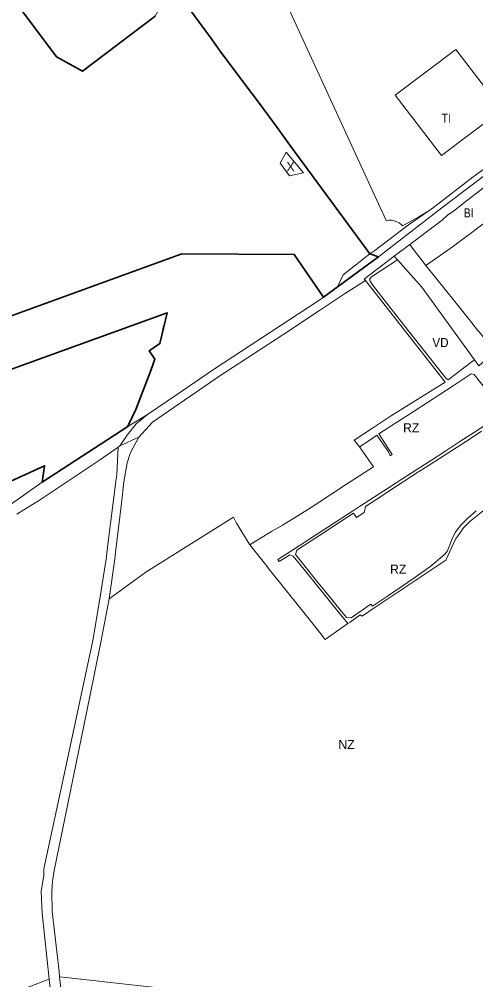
# Model space of a CAD drawing. Extents: x -650451 to -642268, y -1075216 to -1066610.
# Drawn here: x -648077 to -647477, y -1072960 to -1071698 of the extents above; entities that cross this region are included whole.
import ezdxf

# ---------------------------------------------------------------- set-up
doc = ezdxf.new("R2010")
doc.units = 0
doc.header["$LTSCALE"] = 4.8
for name, color, linetype, lineweight in [('15', 7, 'Continuous', 13), ('2', 7, 'Continuous', 13), ('24', 7, 'Continuous', 13), ('26', 7, 'Continuous', 13), ('30', 7, 'Continuous', 13), ('35', 7, 'Continuous', 13), ('46', 7, 'Continuous', 13), ('48', 7, 'Continuous', 13), ('51', 7, 'Continuous', 13), ('52', 7, 'Continuous', 35), ('6', 7, 'Continuous', 13)]:
    doc.layers.add(name, color=color, linetype=linetype, lineweight=lineweight)
doc.layers.add('62', color=7, linetype='Continuous')

msp = doc.modelspace()

# ---------------------------------------------------------------- linework, layer by layer
at = {"layer": '15'}
for points in [[(-647621.97, -1072041.73), (-647623.73, -1072039.48), (-647623.36, -1072039.2), (-647584.202, -1072009.747), (-647580.065, -1072014.386)], [(-647580.065, -1072014.386), (-647614.21, -1072036.67), (-647616.72, -1072039.68), (-647615.96, -1072042.6), (-647611.53, -1072048.78), (-647577.24, -1072092.9), (-647516.45, -1072169.66), (-647513.46, -1072171.85), (-647496.85, -1072159.33), (-647483.52, -1072149.27), (-647478.73, -1072145.53)], [(-647523.71, -1072167.071), (-647545.44, -1072139.35), (-647621.97, -1072041.73)], [(-647478.73, -1072145.53), (-647473.022, -1072153.375), (-647455.83, -1072137.96), (-647452.23, -1072134.91)], [(-647461.08, -1072188.03), (-647479.09, -1072165.01), (-647483.04, -1072164.21), (-647506.93, -1072180), (-647558.22, -1072213.05), (-647604.34, -1072242.95), (-647586.88, -1072269.81), (-647589.55, -1072271.58), (-647591.83, -1072266.48), (-647607.02, -1072244.69), (-647619.06, -1072252.92), (-647629.67, -1072259.82), (-647637.082, -1072251.377)], [(-647637.082, -1072251.377), (-647611.306, -1072234.563), (-647589.02, -1072219.66), (-647517.51, -1072174.98), (-647523.71, -1072167.071)], [(-647645.17, -1072492.03), (-647666.29, -1072465.91), (-647676.89, -1072452.81), (-647708.68, -1072413.49), (-647716.81, -1072403.44), (-647721.51, -1072401.72), (-647735.34, -1072410.72), (-647737.22, -1072408.07), (-647709.24, -1072389.93), (-647695.26, -1072380.87), (-647639.22, -1072344.54), (-647629.66, -1072338.44), (-647591.99, -1072313.89), (-647572.83, -1072301.48), (-647562.17, -1072294.58), (-647554.41, -1072289.56), (-647535.45, -1072277.39), (-647516.65, -1072265.23), (-647498.01, -1072253.12), (-647478.96, -1072240.74), (-647454.72, -1072224.98)], [(-647919.68, -1072247.09), (-647930.36, -1072266.38), (-647931.51, -1072270.11), (-647934.86, -1072280.99), (-647939.26, -1072306.1), (-647942.54, -1072333.82), (-647950.2, -1072398.61), (-647951.21, -1072407.13), (-647958.18, -1072456.36), (-647958.82, -1072459.74)], [(-647946.989, -1072260.256), (-647944.45, -1072258.458), (-647919.68, -1072247.09)], [(-647469.46, -1072239.34), (-647483.38, -1072248.42), (-647524.63, -1072275.13), (-647538.45, -1072284.05), (-647552.3, -1072292.98), (-647579.81, -1072310.79), (-647607.28, -1072328.87), (-647621.81, -1072338.11), (-647623.77, -1072346.15), (-647633.69, -1072352.75), (-647637.66, -1072347.16), (-647665.35, -1072365.18), (-647671.18, -1072368.97), (-647683.2, -1072376.8), (-647712.29, -1072395.72), (-647713.88, -1072401.53), (-647706.64, -1072410.47), (-647686.2, -1072435.73), (-647675.5, -1072448.94), (-647653.49, -1072476.15), (-647647.15, -1072483.98), (-647640.78, -1072484.68), (-647614.79, -1072466.46), (-647612.6, -1072469.19), (-647593.31, -1072456.08), (-647576.37, -1072444.76), (-647557.02, -1072431.56), (-647537.35, -1072417.37), (-647518.82, -1072401.84), (-647514.65, -1072397.26), (-647507.51, -1072378.59), (-647503.8, -1072372.1), (-647497.59, -1072363.47), (-647487.69, -1072353.8), (-647476.47, -1072344.02)], [(-648037.595, -1072959.123), (-648046.57, -1072872.11), (-648048.01, -1072843.84), (-648044.41, -1072822.34), (-648044.27, -1072813.95), (-648016.4, -1072684.05), (-647979.97, -1072514.24), (-647970.27, -1072456.73), (-647963.82, -1072415.24), (-647962.65, -1072407.69), (-647960.65, -1072391.83), (-647949.31, -1072302.09), (-647948.62, -1072296.66), (-647946.989, -1072260.256)], [(-647401.88, -1072283.4), (-647415.04, -1072300.91), (-647429.53, -1072314.04), (-647471.76, -1072347.31), (-647485.08, -1072357.8), (-647493.33, -1072366.28), (-647501.08, -1072377.59), (-647503.64, -1072381.33), (-647516.33, -1072408.76), (-647610.9, -1072471.66), (-647626.19, -1072482.38), (-647628.89, -1072480.61), (-647642.28, -1072490), (-647645.17, -1072492.03)], [(-647958.82, -1072459.74), (-647969.5, -1072516.39), (-647984.06, -1072587.58), (-648030.85, -1072816.3), (-648032.62, -1072828.04), (-648033.01, -1072830.59), (-648034.12, -1072843.69), (-648033.65, -1072870.22), (-648024.52, -1072949.01), (-648023.818, -1072955.949), (-648023.37, -1072960.37), (-648022.74, -1072966.57), (-648022.279, -1072971.102)], [(-648186.47, -1073396.47), (-648173.38, -1073404.03), (-648162.55, -1073397.4), (-648112.36, -1073270.87), (-648101.67, -1073246.63), (-648075.34, -1073191.93), (-648043.29, -1073132.97), (-648034.43, -1073107.07), (-648031.8, -1073082.07), (-648030.86, -1073039.71), (-648032.09, -1072998.65), (-648035.592, -1072974.222), (-648036.2, -1072969.98), (-648037.17, -1072963.24), (-648037.595, -1072959.123)]]:
    msp.add_lwpolyline(points, dxfattribs=at)
at = {"layer": '2'}
for points in [[(-647563.77, -1071994.38), (-647526.58, -1071966.06), (-647521.48, -1071962.13), (-647514.13, -1071955.89), (-647512.5, -1071954.41), (-647506.66, -1071950.84), (-647500, -1071945.35), (-647482, -1071931.27), (-647425.76, -1071887.88), (-647414.81, -1071879.43)], [(-647410.79, -1071925.32), (-647419.56, -1071931.85), (-647434.01, -1071942.62), (-647458.64, -1071960.99), (-647474.27, -1071972.55), (-647480.67, -1071977.28), (-647499.02, -1071990.86), (-647506.61, -1071996.29), (-647542.57, -1072021.99)], [(-647542.57, -1072021.99), (-647558.97, -1072000.62), (-647563.77, -1071994.38)]]:
    msp.add_lwpolyline(points, dxfattribs=at)
at = {"layer": '24'}
for points in [[(-647659.22, -1072050.95), (-647605.09, -1072010.57), (-647591.5, -1072000), (-647521.64, -1071945.95), (-647438.78, -1071882.93), (-647382.74, -1071840.09), (-647366.62, -1071829.15), (-647321.66, -1071802.11), (-647313.65, -1071801.77), (-647308.75, -1071801.45)], [(-647414.81, -1071879.43), (-647425.76, -1071887.88), (-647482, -1071931.27), (-647500, -1071945.35), (-647506.66, -1071950.84), (-647512.5, -1071954.41), (-647514.13, -1071955.89), (-647521.48, -1071962.13), (-647526.58, -1071966.06), (-647563.77, -1071994.38), (-647584.202, -1072009.747)], [(-647584.202, -1072009.747), (-647623.36, -1072039.2), (-647623.73, -1072039.48), (-647621.97, -1072041.73)], [(-647621.97, -1072041.73), (-647649.76, -1072059.06), (-647683.63, -1072081.94), (-647730.53, -1072112.84), (-647814.58, -1072167.67), (-647845.58, -1072188.94), (-647901.91, -1072227.6), (-647919.68, -1072247.09)], [(-647923.16, -1072229.85), (-647908.5, -1072217.29), (-647868.8, -1072190.63), (-647821.6, -1072158.52), (-647684.56, -1072068.86), (-647676.99, -1072063.58), (-647659.22, -1072050.95)], [(-647941.77, -1072254.45), (-647934.9, -1072244.55), (-647923.16, -1072229.85)], [(-647919.68, -1072247.09), (-647944.45, -1072258.458), (-647941.77, -1072254.45)]]:
    msp.add_lwpolyline(points, dxfattribs=at)
at = {"layer": '26'}
for points in [[(-648124.03, -1072101.16), (-648051.44, -1072074.84), (-647863.42, -1072006.66), (-647715.48, -1072007.5), (-647676.99, -1072063.58)], [(-647676.99, -1072063.58), (-647684.56, -1072068.86), (-647821.6, -1072158.52), (-647868.8, -1072190.63), (-647908.5, -1072217.29), (-647923.16, -1072229.85)], [(-647933.95, -1072233.18), (-647933.11, -1072230.84), (-647923.47, -1072211.02), (-647903.78, -1072159.62), (-647898.74, -1072144.71), (-647900.51, -1072142), (-647905.91, -1072133.72), (-647891.9, -1072124.43), (-647887.64, -1072102.91), (-647885.61, -1072095.76), (-647882.66, -1072083.93), (-648056.67, -1072147.03), (-648066.51, -1072150.6), (-648214.83, -1072204.38)], [(-647923.16, -1072229.85), (-647908.5, -1072217.29), (-647933.95, -1072233.18)]]:
    msp.add_lwpolyline(points, dxfattribs=at)
at = {"layer": '30'}
msp.add_lwpolyline([(-647503.26, -1071738.29), (-647442.31, -1071817.41), (-647522.28, -1071877.62), (-647583.25, -1071798.33)], close=True, dxfattribs=at)
at = {"layer": '35'}
for points in [[(-647542.57, -1072021.99), (-647506.61, -1071996.29), (-647499.02, -1071990.86), (-647480.67, -1071977.28), (-647474.27, -1071972.55), (-647458.64, -1071960.99), (-647434.01, -1071942.62), (-647419.56, -1071931.85), (-647410.79, -1071925.32), (-647408.85, -1071951.95)], [(-647478.73, -1072145.53), (-647483.52, -1072149.27), (-647496.85, -1072159.33), (-647513.46, -1072171.85), (-647516.45, -1072169.66), (-647577.24, -1072092.9), (-647611.53, -1072048.78), (-647615.96, -1072042.6), (-647616.72, -1072039.68), (-647614.21, -1072036.67), (-647580.065, -1072014.386)], [(-647580.065, -1072014.386), (-647547.919, -1072050.435), (-647478.73, -1072145.53)], [(-647452.23, -1072134.91), (-647472.86, -1072109.13), (-647474.72, -1072106.81), (-647485.6, -1072093.2), (-647504.73, -1072069.29), (-647542.57, -1072021.99)]]:
    msp.add_lwpolyline(points, dxfattribs=at)
at = {"layer": '46'}
for points in [[(-648405.21, -1071673.54), (-648359.48, -1071736.12), (-648322.95, -1071708.86), (-648181.6, -1071603.39), (-648116.54, -1071690.46), (-648086.68, -1071669.2), (-648027.69, -1071748), (-647993.77, -1071766.7), (-647898.22, -1071694.24), (-647875.8, -1071654.22)], [(-647538.882, -1071950.07), (-647551.962, -1071958.049), (-647573.283, -1071969.627), (-647575.415, -1071967.709), (-647577.881, -1071965.979), (-647581.036, -1071964.346), (-647584.363, -1071963.196), (-647588.064, -1071962.51), (-647591.518, -1071962.387), (-647594.731, -1071962.714), (-647725.672, -1071678.279), (-647741.34, -1071644.028), (-647753.065, -1071625.201), (-647767.784, -1071606.225), (-647771.408, -1071602.414)], [(-647817.33, -1071649.51), (-647827.42, -1071656.89), (-647834.345, -1071661.969), (-647857.52, -1071678.92), (-647840.32, -1071702.31), (-647825.58, -1071722.28), (-647810.72, -1071743.62), (-647788.08, -1071773.61), (-647779.22, -1071785.33), (-647762.69, -1071807.58), (-647738.21, -1071840.78), (-647727.85, -1071854.86), (-647721.3, -1071863.74), (-647621.06, -1072000), (-647616.12, -1072006.7)], [(-647351.64, -1071725.05), (-647355.11, -1071727.05), (-647342.27, -1071743.92), (-647310.23, -1071786.05), (-647343.45, -1071809.51), (-647404.5, -1071850.92), (-647480.76, -1071905.45), (-647532.55, -1071945.64), (-647538.882, -1071950.07)], [(-647676.99, -1072063.58), (-647715.48, -1072007.5), (-647863.42, -1072006.66), (-648051.44, -1072074.84), (-648124.03, -1072101.16)], [(-647616.12, -1072006.7), (-647651.4, -1072034), (-647659.22, -1072050.95), (-647676.99, -1072063.58)], [(-648214.83, -1072204.38), (-648066.51, -1072150.6), (-648056.67, -1072147.03), (-647882.66, -1072083.93), (-647885.61, -1072095.76), (-647887.64, -1072102.91), (-647891.9, -1072124.43), (-647905.91, -1072133.72), (-647900.51, -1072142), (-647898.74, -1072144.71), (-647903.78, -1072159.62), (-647923.47, -1072211.02), (-647933.11, -1072230.84), (-647933.95, -1072233.18), (-647942.21, -1072238.54), (-648046.69, -1072306.3), (-648117.12, -1072356)], [(-648079.76, -1072348.46), (-648050.276, -1072330.025), (-647969.894, -1072276.479), (-647946.989, -1072260.256)], [(-647946.989, -1072260.256), (-647948.62, -1072296.66), (-647949.31, -1072302.09), (-647960.65, -1072391.83), (-647962.65, -1072407.69), (-647963.82, -1072415.24), (-647970.27, -1072456.73), (-647979.97, -1072514.24), (-648016.4, -1072684.05), (-648044.27, -1072813.95), (-648044.41, -1072822.34), (-648048.01, -1072843.84), (-648046.57, -1072872.11), (-648037.595, -1072959.123)], [(-647645.17, -1072492.03), (-647642.28, -1072490), (-647628.89, -1072480.61), (-647626.19, -1072482.38), (-647610.9, -1072471.66), (-647516.33, -1072408.76), (-647503.64, -1072381.33), (-647501.08, -1072377.59), (-647493.33, -1072366.28), (-647485.08, -1072357.8), (-647471.76, -1072347.31), (-647429.53, -1072314.04), (-647415.04, -1072300.91), (-647401.88, -1072283.4), (-647390.58, -1072316.75), (-647351.86, -1072367.52)], [(-647958.82, -1072459.74), (-647910.27, -1072424.51), (-647857.52, -1072391.14), (-647795.4, -1072352.415), (-647791.198, -1072360.119), (-647774.04, -1072388.57)], [(-647774.04, -1072388.57), (-647751.23, -1072417.15), (-647749.17, -1072419.72), (-647727.94, -1072446.33), (-647706.7, -1072472.93), (-647696.09, -1072486.23), (-647685.46, -1072499.54), (-647674.85, -1072512.84), (-647645.17, -1072492.03)], [(-648023.818, -1072955.949), (-648024.52, -1072949.01), (-648033.65, -1072870.22), (-648034.12, -1072843.69), (-648033.01, -1072830.59), (-648032.62, -1072828.04), (-648030.85, -1072816.3), (-647984.06, -1072587.58), (-647969.5, -1072516.39), (-647958.82, -1072459.74)], [(-647284.75, -1072877.79), (-647331.82, -1072854.49), (-647375.92, -1072833.99), (-647387.64, -1072868.69), (-647394.87, -1072936.08), (-647388.62, -1072948.03), (-647395.47, -1072993.25), (-647411.293, -1072989.813), (-647778.296, -1072982.767), (-647811.752, -1072979.4), (-648023.495, -1072955.875), (-648023.818, -1072955.949)], [(-648037.595, -1072959.123), (-648038.877, -1072959.418), (-648180.651, -1073013.629), (-648253.635, -1073044.348), (-648261.902, -1073054.939)]]:
    msp.add_lwpolyline(points, dxfattribs=at)
for points in [[(-647503.26, -1071738.29), (-647583.25, -1071798.33), (-647522.28, -1071877.62), (-647442.31, -1071817.41)], [(-647721.78, -1071904.1), (-647703.48, -1071900.12), (-647726.27, -1071872.86), (-647734.12, -1071887.6)]]:
    msp.add_lwpolyline(points, close=True, dxfattribs=at)
at = {"layer": '48'}
for points in [[(-647538.882, -1071950.07), (-647532.55, -1071945.64), (-647480.76, -1071905.45), (-647404.5, -1071850.92), (-647343.45, -1071809.51), (-647310.23, -1071786.05), (-647342.27, -1071743.92), (-647355.11, -1071727.05), (-647351.64, -1071725.05)], [(-647308.75, -1071801.45), (-647313.65, -1071801.77), (-647321.66, -1071802.11), (-647366.62, -1071829.15), (-647382.74, -1071840.09), (-647438.78, -1071882.93), (-647521.64, -1071945.95), (-647591.5, -1072000), (-647605.09, -1072010.57), (-647659.22, -1072050.95)], [(-647609.808, -1072001.962), (-647565.32, -1071968.57), (-647538.882, -1071950.07)], [(-647659.22, -1072050.95), (-647651.4, -1072034), (-647616.12, -1072006.7), (-647609.808, -1072001.962)]]:
    msp.add_lwpolyline(points, dxfattribs=at)
at = {"layer": '51'}
msp.add_lwpolyline([(-647875.8, -1071654.22), (-647898.22, -1071694.24), (-647993.77, -1071766.7), (-648027.69, -1071748), (-648086.68, -1071669.2), (-648116.54, -1071690.46), (-648181.6, -1071603.39), (-648322.95, -1071708.86), (-648359.48, -1071736.12), (-648405.21, -1071673.54)], dxfattribs=at)
msp.add_lwpolyline([(-647721.78, -1071904.1), (-647734.12, -1071887.6), (-647726.27, -1071872.86), (-647703.48, -1071900.12)], close=True, dxfattribs=at)
at = {"layer": '52'}
for points in [[(-648239.46, -1072143.02), (-647863.42, -1072006.66), (-647715.48, -1072007.5), (-647676.99, -1072063.58), (-647605.09, -1072010.57), (-647616.12, -1072006.7), (-647621.06, -1072000), (-647644.38, -1071968.3), (-647721.3, -1071863.74), (-647727.85, -1071854.86), (-647738.21, -1071840.78), (-647762.69, -1071807.58), (-647779.22, -1071785.33), (-647788.08, -1071773.61), (-647810.72, -1071743.62), (-647825.58, -1071722.28), (-647840.32, -1071702.31), (-647857.52, -1071678.92)], [(-647898.22, -1071694.24), (-647993.77, -1071766.7), (-648027.69, -1071748), (-648076.037, -1071683.417)], [(-648240.94, -1072374.48), (-648043.43, -1072284.7), (-648046.69, -1072306.3), (-647933.95, -1072233.18), (-647933.11, -1072230.84), (-647923.47, -1072211.02), (-647903.78, -1072159.62), (-647898.74, -1072144.71), (-647900.51, -1072142), (-647905.91, -1072133.72), (-647891.9, -1072124.43), (-647882.66, -1072083.93), (-648066.51, -1072150.6), (-648254.53, -1072218.77)]]:
    msp.add_lwpolyline(points, dxfattribs=at)
at = {"layer": '6'}
for points in [[(-647629.67, -1072259.82), (-647619.06, -1072252.92), (-647607.02, -1072244.69), (-647591.83, -1072266.48), (-647589.55, -1072271.58), (-647586.88, -1072269.81), (-647604.34, -1072242.95), (-647558.22, -1072213.05), (-647506.93, -1072180), (-647483.04, -1072164.21), (-647479.09, -1072165.01), (-647461.08, -1072188.03)], [(-647454.72, -1072224.98), (-647478.96, -1072240.74), (-647498.01, -1072253.12), (-647516.65, -1072265.23), (-647535.45, -1072277.39), (-647554.41, -1072289.56), (-647562.17, -1072294.58), (-647572.83, -1072301.48), (-647591.99, -1072313.89), (-647629.66, -1072338.44), (-647639.22, -1072344.54), (-647695.26, -1072380.87), (-647709.24, -1072389.93), (-647737.22, -1072408.07), (-647735.34, -1072410.72), (-647721.51, -1072401.72), (-647716.81, -1072403.44), (-647708.68, -1072413.49), (-647676.89, -1072452.81), (-647666.29, -1072465.91), (-647645.17, -1072492.03)], [(-647476.47, -1072344.02), (-647487.69, -1072353.8), (-647497.59, -1072363.47), (-647503.8, -1072372.1), (-647507.51, -1072378.59), (-647514.65, -1072397.26), (-647518.82, -1072401.84), (-647537.35, -1072417.37), (-647557.02, -1072431.56), (-647576.37, -1072444.76), (-647593.31, -1072456.08), (-647612.6, -1072469.19), (-647614.79, -1072466.46), (-647640.78, -1072484.68), (-647647.15, -1072483.98), (-647653.49, -1072476.15), (-647675.5, -1072448.94), (-647686.2, -1072435.73), (-647706.64, -1072410.47), (-647713.88, -1072401.53), (-647712.29, -1072395.72), (-647683.2, -1072376.8), (-647671.18, -1072368.97), (-647665.35, -1072365.18), (-647637.66, -1072347.16), (-647633.69, -1072352.75), (-647623.77, -1072346.15), (-647621.81, -1072338.11), (-647607.28, -1072328.87), (-647579.81, -1072310.79), (-647552.3, -1072292.98), (-647538.45, -1072284.05), (-647524.63, -1072275.13), (-647483.38, -1072248.42), (-647469.46, -1072239.34)], [(-647774.04, -1072388.57), (-647759.68, -1072379.91), (-647745.32, -1072371.26), (-647730.97, -1072362.6), (-647707.33, -1072348.35), (-647688.26, -1072336.06), (-647648.09, -1072309.95), (-647611.51, -1072286.26), (-647629.67, -1072259.82)], [(-647645.17, -1072492.03), (-647674.85, -1072512.84), (-647685.46, -1072499.54), (-647696.09, -1072486.23), (-647706.7, -1072472.93), (-647727.94, -1072446.33), (-647749.17, -1072419.72), (-647751.23, -1072417.15), (-647774.04, -1072388.57)]]:
    msp.add_lwpolyline(points, dxfattribs=at)

# ---------------------------------------------------------------- texts
at = {"layer": '62'}
for s, width, p in [('TI', 0.85, (-647522.118, -1071834.301)), ('BI', 0.85, (-647492.864, -1071958.791)), ('VD', 0.95, (-647534.137, -1072129.025))]:
    msp.add_text(s, height=12, dxfattribs=dict(at, width=width)).set_placement(p)
for s, p in [('X', (-647725.755, -1071898.113)), ('RZ', (-647572.713, -1072240.92)), ('RZ', (-647589.766, -1072426.681)), ('NZ', (-647657.606, -1072656.799))]:
    msp.add_text(s, height=12, dxfattribs=at).set_placement(p)

doc.saveas('drawing.dxf')
